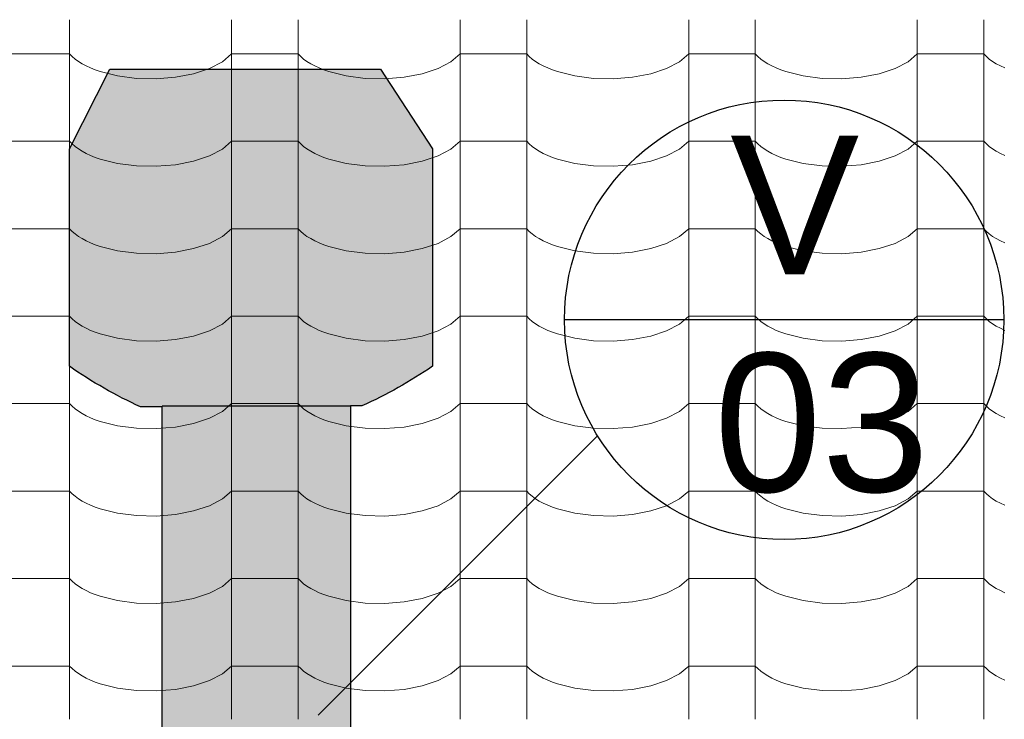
# Model space of a CAD drawing. Header units: millimetres. Extents: x -36478 to 31050, y -14815 to 11827.
# Tile 477 of 656: x -8305 to -7594, y 10113 to 10618. Entities that reach past the tile are written whole.
import ezdxf

# ---------------------------------------------------------------- set-up
doc = ezdxf.new("R2010")
doc.units = ezdxf.units.MM
doc.header["$MEASUREMENT"] = 0
for name, color, linetype in [('Nové_0', 7, 'Continuous'), ('Nové_Kóty - SP', 7, 'Continuous'), ('Nové_Popis', 7, 'Continuous'), ('Nové_Situace - terén', 7, 'Continuous'), ('Nové_Výplně - Povrchové', 7, 'Continuous')]:
    doc.layers.add(name, color=color, linetype=linetype)
doc.styles.add('GENEROVANÝ_STYL_1', font='txt')
doc.styles.add('GENEROVANÝ_STYL_2', font='txt')
doc.dimstyles.new('GENEROVANÝ_STYL__1', dxfattribs={"dimtxt": 125, "dimasz": 190, "dimexe": 0.18, "dimexo": 300, "dimgap": 0, "dimtad": 1, "dimdec": 0, "dimzin": 0, "dimdsep": 46, "dimtxsty": 'GENEROVANÝ_STYL_2', "dimblk": 'ARROWHEAD_6', "dimblk1": 'ARROWHEAD_6', "dimblk2": 'ARROWHEAD_6', "dimcen": 0.09, "dimclrd": 1, "dimclre": 1, "dimclrt": 1, "dimazin": 0, "dimtfac": 1, "dimtdec": 4, "dimtmove": 0, "dimatfit": 3, "dimfxl": 1, "dimtolj": 1, "dimtzin": 0, "dimarcsym": 0})
doc.dimstyles.new('GENEROVANÝ_STYL__2', dxfattribs={"dimtxt": 125, "dimasz": 190, "dimexe": 0.18, "dimexo": 300, "dimgap": 0, "dimtad": 1, "dimdec": 0, "dimzin": 0, "dimdsep": 46, "dimtxsty": 'GENEROVANÝ_STYL_2', "dimblk": 'ARROWHEAD_6', "dimblk1": 'ARROWHEAD_6', "dimblk2": 'ARROWHEAD_6', "dimcen": 0.09, "dimclrd": 1, "dimclre": 1, "dimclrt": 1, "dimazin": 0, "dimtfac": 1, "dimtdec": 4, "dimtmove": 2, "dimatfit": 3, "dimfxl": 1, "dimtolj": 1, "dimtzin": 0, "dimarcsym": 0})

# ---------------------------------------------------------------- blocks, each defined once
blk = doc.blocks.new('*X13')
at = {"layer": 'Nové_Výplně - Povrchové', "color": 21, "linetype": 'Continuous', "lineweight": 20, "true_color": 0xffaaaa}
for p, q in [((-8268.69, 10617.49), (-8268.69, 10554.61)), ((-8151.72, 10617.49), (-8151.72, 10554.61)), ((-8103.69, 10617.49), (-8103.69, 10554.61)), ((-7986.72, 10617.49), (-7986.72, 10554.61)), ((-7938.69, 10617.49), (-7938.69, 10554.61)), ((-7821.72, 10617.49), (-7821.72, 10554.61)), ((-7773.69, 10617.49), (-7773.69, 10554.61)), ((-7656.72, 10617.49), (-7656.72, 10554.61)), ((-7608.69, 10617.49), (-7608.69, 10554.61)), ((-8292.71, 10592.96), (-8316.72, 10592.96)), ((-8268.69, 10592.96), (-8292.71, 10592.96)), ((-8268.69, 10592.96), (-8266.86, 10591.06)), ((-8158.39, 10587.27), (-8151.72, 10592.96)), ((-8127.71, 10592.96), (-8151.72, 10592.96)), ((-8103.69, 10592.96), (-8127.71, 10592.96)), ((-8103.69, 10592.96), (-8101.86, 10591.06)), ((-7993.39, 10587.27), (-7986.72, 10592.96)), ((-7962.71, 10592.96), (-7986.72, 10592.96)), ((-7938.69, 10592.96), (-7962.71, 10592.96)), ((-7938.69, 10592.96), (-7936.86, 10591.06)), ((-7828.39, 10587.27), (-7821.72, 10592.96)), ((-7797.71, 10592.96), (-7821.72, 10592.96)), ((-7773.69, 10592.96), (-7797.71, 10592.96)), ((-7773.69, 10592.96), (-7771.86, 10591.06)), ((-7663.39, 10587.27), (-7656.72, 10592.96)), ((-7632.71, 10592.96), (-7656.72, 10592.96)), ((-7608.69, 10592.96), (-7632.71, 10592.96)), ((-7608.69, 10592.96), (-7606.86, 10591.06)), ((-8266.86, 10591.06), (-8264.74, 10589.23)), ((-8264.74, 10589.23), (-8262.34, 10587.48)), ((-8262.34, 10587.48), (-8259.65, 10585.81)), ((-8259.65, 10585.81), (-8256.71, 10584.23)), ((-8256.71, 10584.23), (-8253.53, 10582.75)), ((-8167.7, 10582.4), (-8158.39, 10587.27)), ((-8101.86, 10591.06), (-8099.74, 10589.23)), ((-8099.74, 10589.23), (-8097.34, 10587.48)), ((-8097.34, 10587.48), (-8094.65, 10585.81)), ((-8094.65, 10585.81), (-8091.71, 10584.23)), ((-8091.71, 10584.23), (-8088.53, 10582.75)), ((-8002.7, 10582.4), (-7993.39, 10587.27)), ((-7936.86, 10591.06), (-7934.74, 10589.23)), ((-7934.74, 10589.23), (-7932.34, 10587.48)), ((-7932.34, 10587.48), (-7929.65, 10585.81)), ((-7929.65, 10585.81), (-7926.71, 10584.23)), ((-7926.71, 10584.23), (-7923.53, 10582.75)), ((-7837.7, 10582.4), (-7828.39, 10587.27)), ((-7771.86, 10591.06), (-7769.74, 10589.23)), ((-7769.74, 10589.23), (-7767.34, 10587.48)), ((-7767.34, 10587.48), (-7764.65, 10585.81)), ((-7764.65, 10585.81), (-7761.71, 10584.23)), ((-7761.71, 10584.23), (-7758.53, 10582.75)), ((-7672.7, 10582.4), (-7663.39, 10587.27)), ((-7606.86, 10591.06), (-7604.74, 10589.23)), ((-7604.74, 10589.23), (-7602.34, 10587.48)), ((-7602.34, 10587.48), (-7599.65, 10585.81)), ((-7599.65, 10585.81), (-7596.71, 10584.23)), ((-7596.71, 10584.23), (-7593.53, 10582.75)), ((-8253.53, 10582.75), (-8250.12, 10581.38)), ((-8250.12, 10581.38), (-8246.5, 10580.12)), ((-8246.5, 10580.12), (-8234.05, 10577.02)), ((-8192.24, 10576.08), (-8179.18, 10578.61)), ((-8179.18, 10578.61), (-8167.7, 10582.4)), ((-8088.53, 10582.75), (-8085.12, 10581.38)), ((-8085.12, 10581.38), (-8081.5, 10580.12)), ((-8081.5, 10580.12), (-8069.05, 10577.02)), ((-8027.24, 10576.08), (-8014.18, 10578.61)), ((-8014.18, 10578.61), (-8002.7, 10582.4)), ((-7923.53, 10582.75), (-7920.12, 10581.38)), ((-7920.12, 10581.38), (-7916.5, 10580.12)), ((-7916.5, 10580.12), (-7904.05, 10577.02)), ((-7862.24, 10576.08), (-7849.18, 10578.61)), ((-7849.18, 10578.61), (-7837.7, 10582.4)), ((-7758.53, 10582.75), (-7755.12, 10581.38)), ((-7755.12, 10581.38), (-7751.5, 10580.12)), ((-7751.5, 10580.12), (-7739.05, 10577.02)), ((-7697.24, 10576.08), (-7684.18, 10578.61)), ((-7684.18, 10578.61), (-7672.7, 10582.4)), ((-8234.05, 10577.02), (-8220.39, 10575.27)), ((-8220.39, 10575.27), (-8206.21, 10574.95)), ((-8206.21, 10574.95), (-8192.24, 10576.08)), ((-8069.05, 10577.02), (-8055.39, 10575.27)), ((-8055.39, 10575.27), (-8041.21, 10574.95)), ((-8041.21, 10574.95), (-8027.24, 10576.08)), ((-7904.05, 10577.02), (-7890.39, 10575.27)), ((-7890.39, 10575.27), (-7876.21, 10574.95)), ((-7876.21, 10574.95), (-7862.24, 10576.08)), ((-7739.05, 10577.02), (-7725.39, 10575.27)), ((-7725.39, 10575.27), (-7711.21, 10574.95)), ((-7711.21, 10574.95), (-7697.24, 10576.08)), ((-8268.69, 10554.38), (-8268.69, 10491.51)), ((-8151.72, 10554.38), (-8151.72, 10491.51)), ((-8103.69, 10554.38), (-8103.69, 10491.51)), ((-7986.72, 10554.38), (-7986.72, 10491.51)), ((-7938.69, 10554.38), (-7938.69, 10491.51)), ((-7821.72, 10554.38), (-7821.72, 10491.51)), ((-7773.69, 10554.38), (-7773.69, 10491.51)), ((-7656.72, 10554.38), (-7656.72, 10491.51)), ((-7608.69, 10554.38), (-7608.69, 10491.51)), ((-8292.71, 10529.85), (-8316.72, 10529.85)), ((-8268.69, 10529.85), (-8292.71, 10529.85)), ((-8268.69, 10529.85), (-8266.86, 10527.96)), ((-8266.86, 10527.96), (-8264.74, 10526.13)), ((-8158.39, 10524.16), (-8151.72, 10529.85)), ((-8127.71, 10529.85), (-8151.72, 10529.85)), ((-8103.69, 10529.85), (-8127.71, 10529.85)), ((-8103.69, 10529.85), (-8101.86, 10527.96)), ((-8101.86, 10527.96), (-8099.74, 10526.13)), ((-7993.39, 10524.16), (-7986.72, 10529.85)), ((-7962.71, 10529.85), (-7986.72, 10529.85)), ((-7938.69, 10529.85), (-7962.71, 10529.85)), ((-7938.69, 10529.85), (-7936.86, 10527.96)), ((-7936.86, 10527.96), (-7934.74, 10526.13)), ((-7828.39, 10524.16), (-7821.72, 10529.85)), ((-7797.71, 10529.85), (-7821.72, 10529.85)), ((-7773.69, 10529.85), (-7797.71, 10529.85)), ((-7773.69, 10529.85), (-7771.86, 10527.96)), ((-7771.86, 10527.96), (-7769.74, 10526.13)), ((-7663.39, 10524.16), (-7656.72, 10529.85)), ((-7632.71, 10529.85), (-7656.72, 10529.85)), ((-7608.69, 10529.85), (-7632.71, 10529.85)), ((-7608.69, 10529.85), (-7606.86, 10527.96)), ((-7606.86, 10527.96), (-7604.74, 10526.13)), ((-8264.74, 10526.13), (-8262.34, 10524.37)), ((-8262.34, 10524.37), (-8259.65, 10522.7)), ((-8259.65, 10522.7), (-8256.71, 10521.12)), ((-8256.71, 10521.12), (-8253.53, 10519.64)), ((-8167.7, 10519.3), (-8158.39, 10524.16)), ((-8099.74, 10526.13), (-8097.34, 10524.37)), ((-8097.34, 10524.37), (-8094.65, 10522.7)), ((-8094.65, 10522.7), (-8091.71, 10521.12)), ((-8091.71, 10521.12), (-8088.53, 10519.64)), ((-8002.7, 10519.3), (-7993.39, 10524.16)), ((-7934.74, 10526.13), (-7932.34, 10524.37)), ((-7932.34, 10524.37), (-7929.65, 10522.7)), ((-7929.65, 10522.7), (-7926.71, 10521.12)), ((-7926.71, 10521.12), (-7923.53, 10519.64)), ((-7837.7, 10519.3), (-7828.39, 10524.16)), ((-7769.74, 10526.13), (-7767.34, 10524.37)), ((-7767.34, 10524.37), (-7764.65, 10522.7)), ((-7764.65, 10522.7), (-7761.71, 10521.12)), ((-7761.71, 10521.12), (-7758.53, 10519.64)), ((-7672.7, 10519.3), (-7663.39, 10524.16)), ((-7604.74, 10526.13), (-7602.34, 10524.37)), ((-7602.34, 10524.37), (-7599.65, 10522.7)), ((-7599.65, 10522.7), (-7596.71, 10521.12)), ((-7596.71, 10521.12), (-7593.53, 10519.64)), ((-8253.53, 10519.64), (-8250.12, 10518.27)), ((-8250.12, 10518.27), (-8246.5, 10517.02)), ((-8246.5, 10517.02), (-8234.05, 10513.92)), ((-8234.05, 10513.92), (-8220.39, 10512.16)), ((-8192.24, 10512.98), (-8179.18, 10515.5)), ((-8179.18, 10515.5), (-8167.7, 10519.3)), ((-8088.53, 10519.64), (-8085.12, 10518.27)), ((-8085.12, 10518.27), (-8081.5, 10517.02)), ((-8081.5, 10517.02), (-8069.05, 10513.92)), ((-8069.05, 10513.92), (-8055.39, 10512.16)), ((-8027.24, 10512.98), (-8014.18, 10515.5)), ((-8014.18, 10515.5), (-8002.7, 10519.3)), ((-7923.53, 10519.64), (-7920.12, 10518.27)), ((-7920.12, 10518.27), (-7916.5, 10517.02)), ((-7916.5, 10517.02), (-7904.05, 10513.92)), ((-7904.05, 10513.92), (-7890.39, 10512.16)), ((-7862.24, 10512.98), (-7849.18, 10515.5)), ((-7849.18, 10515.5), (-7837.7, 10519.3)), ((-7758.53, 10519.64), (-7755.12, 10518.27)), ((-7755.12, 10518.27), (-7751.5, 10517.02)), ((-7751.5, 10517.02), (-7739.05, 10513.92)), ((-7739.05, 10513.92), (-7725.39, 10512.16)), ((-7697.24, 10512.98), (-7684.18, 10515.5)), ((-7684.18, 10515.5), (-7672.7, 10519.3)), ((-8220.39, 10512.16), (-8206.21, 10511.84)), ((-8206.21, 10511.84), (-8192.24, 10512.98)), ((-8055.39, 10512.16), (-8041.21, 10511.84)), ((-8041.21, 10511.84), (-8027.24, 10512.98)), ((-7890.39, 10512.16), (-7876.21, 10511.84)), ((-7876.21, 10511.84), (-7862.24, 10512.98)), ((-7725.39, 10512.16), (-7711.21, 10511.84)), ((-7711.21, 10511.84), (-7697.24, 10512.98)), ((-8268.69, 10491.28), (-8268.69, 10428.4)), ((-8151.72, 10491.28), (-8151.72, 10428.4)), ((-8103.69, 10491.28), (-8103.69, 10428.4)), ((-7986.72, 10491.28), (-7986.72, 10428.4)), ((-7938.69, 10491.28), (-7938.69, 10428.4)), ((-7821.72, 10491.28), (-7821.72, 10428.4)), ((-7773.69, 10491.28), (-7773.69, 10428.4)), ((-7656.72, 10491.28), (-7656.72, 10428.4)), ((-7608.69, 10491.28), (-7608.69, 10428.4)), ((-8292.71, 10466.75), (-8316.72, 10466.75)), ((-8268.69, 10466.75), (-8292.71, 10466.75)), ((-8268.69, 10466.75), (-8266.86, 10464.85)), ((-8266.86, 10464.85), (-8264.74, 10463.02)), ((-8158.39, 10461.06), (-8151.72, 10466.75)), ((-8127.71, 10466.75), (-8151.72, 10466.75)), ((-8103.69, 10466.75), (-8127.71, 10466.75)), ((-8103.69, 10466.75), (-8101.86, 10464.85)), ((-8101.86, 10464.85), (-8099.74, 10463.02)), ((-7993.39, 10461.06), (-7986.72, 10466.75)), ((-7962.71, 10466.75), (-7986.72, 10466.75)), ((-7938.69, 10466.75), (-7962.71, 10466.75)), ((-7938.69, 10466.75), (-7936.86, 10464.85)), ((-7936.86, 10464.85), (-7934.74, 10463.02)), ((-7828.39, 10461.06), (-7821.72, 10466.75)), ((-7797.71, 10466.75), (-7821.72, 10466.75)), ((-7773.69, 10466.75), (-7797.71, 10466.75)), ((-7773.69, 10466.75), (-7771.86, 10464.85)), ((-7771.86, 10464.85), (-7769.74, 10463.02)), ((-7663.39, 10461.06), (-7656.72, 10466.75)), ((-7632.71, 10466.75), (-7656.72, 10466.75)), ((-7608.69, 10466.75), (-7632.71, 10466.75)), ((-7608.69, 10466.75), (-7606.86, 10464.85)), ((-7606.86, 10464.85), (-7604.74, 10463.02)), ((-8264.74, 10463.02), (-8262.34, 10461.27)), ((-8262.34, 10461.27), (-8259.65, 10459.6)), ((-8259.65, 10459.6), (-8256.71, 10458.02)), ((-8256.71, 10458.02), (-8253.53, 10456.54)), ((-8253.53, 10456.54), (-8250.12, 10455.17)), ((-8167.7, 10456.19), (-8158.39, 10461.06)), ((-8099.74, 10463.02), (-8097.34, 10461.27)), ((-8097.34, 10461.27), (-8094.65, 10459.6)), ((-8094.65, 10459.6), (-8091.71, 10458.02)), ((-8091.71, 10458.02), (-8088.53, 10456.54)), ((-8088.53, 10456.54), (-8085.12, 10455.17)), ((-8002.7, 10456.19), (-7993.39, 10461.06)), ((-7934.74, 10463.02), (-7932.34, 10461.27)), ((-7932.34, 10461.27), (-7929.65, 10459.6)), ((-7929.65, 10459.6), (-7926.71, 10458.02)), ((-7926.71, 10458.02), (-7923.53, 10456.54)), ((-7923.53, 10456.54), (-7920.12, 10455.17)), ((-7837.7, 10456.19), (-7828.39, 10461.06)), ((-7769.74, 10463.02), (-7767.34, 10461.27)), ((-7767.34, 10461.27), (-7764.65, 10459.6)), ((-7764.65, 10459.6), (-7761.71, 10458.02)), ((-7761.71, 10458.02), (-7758.53, 10456.54)), ((-7758.53, 10456.54), (-7755.12, 10455.17)), ((-7672.7, 10456.19), (-7663.39, 10461.06)), ((-7604.74, 10463.02), (-7602.34, 10461.27)), ((-7602.34, 10461.27), (-7599.65, 10459.6)), ((-7599.65, 10459.6), (-7596.71, 10458.02)), ((-7596.71, 10458.02), (-7593.53, 10456.54)), ((-8250.12, 10455.17), (-8246.5, 10453.92)), ((-8246.5, 10453.92), (-8234.05, 10450.81)), ((-8234.05, 10450.81), (-8220.39, 10449.06)), ((-8206.21, 10448.74), (-8192.24, 10449.87)), ((-8192.24, 10449.87), (-8179.18, 10452.4)), ((-8179.18, 10452.4), (-8167.7, 10456.19)), ((-8085.12, 10455.17), (-8081.5, 10453.92)), ((-8081.5, 10453.92), (-8069.05, 10450.81)), ((-8069.05, 10450.81), (-8055.39, 10449.06)), ((-8041.21, 10448.74), (-8027.24, 10449.87)), ((-8027.24, 10449.87), (-8014.18, 10452.4)), ((-8014.18, 10452.4), (-8002.7, 10456.19)), ((-7920.12, 10455.17), (-7916.5, 10453.92)), ((-7916.5, 10453.92), (-7904.05, 10450.81)), ((-7904.05, 10450.81), (-7890.39, 10449.06)), ((-7876.21, 10448.74), (-7862.24, 10449.87)), ((-7862.24, 10449.87), (-7849.18, 10452.4)), ((-7849.18, 10452.4), (-7837.7, 10456.19)), ((-7755.12, 10455.17), (-7751.5, 10453.92)), ((-7751.5, 10453.92), (-7739.05, 10450.81)), ((-7739.05, 10450.81), (-7725.39, 10449.06)), ((-7711.21, 10448.74), (-7697.24, 10449.87)), ((-7697.24, 10449.87), (-7684.18, 10452.4)), ((-7684.18, 10452.4), (-7672.7, 10456.19)), ((-8220.39, 10449.06), (-8206.21, 10448.74)), ((-8055.39, 10449.06), (-8041.21, 10448.74)), ((-7890.39, 10449.06), (-7876.21, 10448.74)), ((-7725.39, 10449.06), (-7711.21, 10448.74)), ((-8268.69, 10428.17), (-8268.69, 10365.3)), ((-8151.72, 10428.17), (-8151.72, 10365.3)), ((-8103.69, 10428.17), (-8103.69, 10365.3)), ((-7986.72, 10428.17), (-7986.72, 10365.3)), ((-7938.69, 10428.17), (-7938.69, 10365.3)), ((-7821.72, 10428.17), (-7821.72, 10365.3)), ((-7773.69, 10428.17), (-7773.69, 10365.3)), ((-7656.72, 10428.17), (-7656.72, 10365.3)), ((-7608.69, 10428.17), (-7608.69, 10365.3)), ((-8292.71, 10403.64), (-8316.72, 10403.64)), ((-8268.69, 10403.64), (-8292.71, 10403.64)), ((-8268.69, 10403.64), (-8266.86, 10401.75)), ((-8266.86, 10401.75), (-8264.74, 10399.92)), ((-8264.74, 10399.92), (-8262.34, 10398.16)), ((-8158.39, 10397.95), (-8151.72, 10403.64)), ((-8127.71, 10403.64), (-8151.72, 10403.64)), ((-8103.69, 10403.64), (-8127.71, 10403.64)), ((-8103.69, 10403.64), (-8101.86, 10401.75)), ((-8101.86, 10401.75), (-8099.74, 10399.92)), ((-8099.74, 10399.92), (-8097.34, 10398.16)), ((-7993.39, 10397.95), (-7986.72, 10403.64)), ((-7962.71, 10403.64), (-7986.72, 10403.64)), ((-7938.69, 10403.64), (-7962.71, 10403.64)), ((-7938.69, 10403.64), (-7936.86, 10401.75)), ((-7936.86, 10401.75), (-7934.74, 10399.92)), ((-7934.74, 10399.92), (-7932.34, 10398.16)), ((-7828.39, 10397.95), (-7821.72, 10403.64)), ((-7797.71, 10403.64), (-7821.72, 10403.64)), ((-7773.69, 10403.64), (-7797.71, 10403.64)), ((-7773.69, 10403.64), (-7771.86, 10401.75)), ((-7771.86, 10401.75), (-7769.74, 10399.92)), ((-7769.74, 10399.92), (-7767.34, 10398.16)), ((-7663.39, 10397.95), (-7656.72, 10403.64)), ((-7632.71, 10403.64), (-7656.72, 10403.64)), ((-7608.69, 10403.64), (-7632.71, 10403.64)), ((-7608.69, 10403.64), (-7606.86, 10401.75)), ((-7606.86, 10401.75), (-7604.74, 10399.92)), ((-7604.74, 10399.92), (-7602.34, 10398.16)), ((-8262.34, 10398.16), (-8259.65, 10396.49)), ((-8259.65, 10396.49), (-8256.71, 10394.91)), ((-8256.71, 10394.91), (-8253.53, 10393.43)), ((-8253.53, 10393.43), (-8250.12, 10392.06)), ((-8179.18, 10389.29), (-8167.7, 10393.09)), ((-8167.7, 10393.09), (-8158.39, 10397.95)), ((-8097.34, 10398.16), (-8094.65, 10396.49)), ((-8094.65, 10396.49), (-8091.71, 10394.91)), ((-8091.71, 10394.91), (-8088.53, 10393.43)), ((-8088.53, 10393.43), (-8085.12, 10392.06)), ((-8014.18, 10389.29), (-8002.7, 10393.09)), ((-8002.7, 10393.09), (-7993.39, 10397.95)), ((-7932.34, 10398.16), (-7929.65, 10396.49)), ((-7929.65, 10396.49), (-7926.71, 10394.91)), ((-7926.71, 10394.91), (-7923.53, 10393.43)), ((-7923.53, 10393.43), (-7920.12, 10392.06)), ((-7849.18, 10389.29), (-7837.7, 10393.09)), ((-7837.7, 10393.09), (-7828.39, 10397.95)), ((-7767.34, 10398.16), (-7764.65, 10396.49)), ((-7764.65, 10396.49), (-7761.71, 10394.91)), ((-7761.71, 10394.91), (-7758.53, 10393.43)), ((-7758.53, 10393.43), (-7755.12, 10392.06)), ((-7684.18, 10389.29), (-7672.7, 10393.09)), ((-7672.7, 10393.09), (-7663.39, 10397.95)), ((-7602.34, 10398.16), (-7599.65, 10396.49)), ((-7599.65, 10396.49), (-7596.71, 10394.91)), ((-7596.71, 10394.91), (-7593.53, 10393.43)), ((-8250.12, 10392.06), (-8246.5, 10390.81)), ((-8246.5, 10390.81), (-8234.05, 10387.71)), ((-8234.05, 10387.71), (-8220.39, 10385.95)), ((-8220.39, 10385.95), (-8206.21, 10385.63)), ((-8206.21, 10385.63), (-8192.24, 10386.77)), ((-8192.24, 10386.77), (-8179.18, 10389.29)), ((-8085.12, 10392.06), (-8081.5, 10390.81)), ((-8081.5, 10390.81), (-8069.05, 10387.71)), ((-8069.05, 10387.71), (-8055.39, 10385.95)), ((-8055.39, 10385.95), (-8041.21, 10385.63)), ((-8041.21, 10385.63), (-8027.24, 10386.77)), ((-8027.24, 10386.77), (-8014.18, 10389.29)), ((-7920.12, 10392.06), (-7916.5, 10390.81)), ((-7916.5, 10390.81), (-7904.05, 10387.71)), ((-7904.05, 10387.71), (-7890.39, 10385.95)), ((-7890.39, 10385.95), (-7876.21, 10385.63)), ((-7876.21, 10385.63), (-7862.24, 10386.77)), ((-7862.24, 10386.77), (-7849.18, 10389.29)), ((-7755.12, 10392.06), (-7751.5, 10390.81)), ((-7751.5, 10390.81), (-7739.05, 10387.71)), ((-7739.05, 10387.71), (-7725.39, 10385.95)), ((-7725.39, 10385.95), (-7711.21, 10385.63)), ((-7711.21, 10385.63), (-7697.24, 10386.77)), ((-7697.24, 10386.77), (-7684.18, 10389.29)), ((-8268.69, 10365.07), (-8268.69, 10302.19)), ((-8151.72, 10365.07), (-8151.72, 10302.19)), ((-8103.69, 10365.07), (-8103.69, 10302.19)), ((-7986.72, 10365.07), (-7986.72, 10302.19)), ((-7938.69, 10365.07), (-7938.69, 10302.19)), ((-7821.72, 10365.07), (-7821.72, 10302.19)), ((-7773.69, 10365.07), (-7773.69, 10302.19)), ((-7656.72, 10365.07), (-7656.72, 10302.19)), ((-7608.69, 10365.07), (-7608.69, 10302.19)), ((-8292.71, 10340.54), (-8316.72, 10340.54)), ((-8268.69, 10340.54), (-8292.71, 10340.54)), ((-8268.69, 10340.54), (-8266.86, 10338.64)), ((-8266.86, 10338.64), (-8264.74, 10336.81)), ((-8264.74, 10336.81), (-8262.34, 10335.06)), ((-8158.39, 10334.85), (-8151.72, 10340.54)), ((-8127.71, 10340.54), (-8151.72, 10340.54)), ((-8103.69, 10340.54), (-8127.71, 10340.54)), ((-8103.69, 10340.54), (-8101.86, 10338.64)), ((-8101.86, 10338.64), (-8099.74, 10336.81)), ((-8099.74, 10336.81), (-8097.34, 10335.06)), ((-7993.39, 10334.85), (-7986.72, 10340.54)), ((-7962.71, 10340.54), (-7986.72, 10340.54)), ((-7938.69, 10340.54), (-7962.71, 10340.54)), ((-7938.69, 10340.54), (-7936.86, 10338.64)), ((-7936.86, 10338.64), (-7934.74, 10336.81)), ((-7934.74, 10336.81), (-7932.34, 10335.06)), ((-7828.39, 10334.85), (-7821.72, 10340.54)), ((-7797.71, 10340.54), (-7821.72, 10340.54)), ((-7773.69, 10340.54), (-7797.71, 10340.54)), ((-7773.69, 10340.54), (-7771.86, 10338.64)), ((-7771.86, 10338.64), (-7769.74, 10336.81)), ((-7769.74, 10336.81), (-7767.34, 10335.06)), ((-7663.39, 10334.85), (-7656.72, 10340.54)), ((-7632.71, 10340.54), (-7656.72, 10340.54)), ((-7608.69, 10340.54), (-7632.71, 10340.54)), ((-7608.69, 10340.54), (-7606.86, 10338.64)), ((-7606.86, 10338.64), (-7604.74, 10336.81)), ((-7604.74, 10336.81), (-7602.34, 10335.06)), ((-8262.34, 10335.06), (-8259.65, 10333.39)), ((-8259.65, 10333.39), (-8256.71, 10331.81)), ((-8256.71, 10331.81), (-8253.53, 10330.33)), ((-8253.53, 10330.33), (-8250.12, 10328.96)), ((-8250.12, 10328.96), (-8246.5, 10327.71)), ((-8179.18, 10326.19), (-8167.7, 10329.98)), ((-8167.7, 10329.98), (-8158.39, 10334.85)), ((-8097.34, 10335.06), (-8094.65, 10333.39)), ((-8094.65, 10333.39), (-8091.71, 10331.81)), ((-8091.71, 10331.81), (-8088.53, 10330.33)), ((-8088.53, 10330.33), (-8085.12, 10328.96)), ((-8085.12, 10328.96), (-8081.5, 10327.71)), ((-8014.18, 10326.19), (-8002.7, 10329.98)), ((-8002.7, 10329.98), (-7993.39, 10334.85)), ((-7932.34, 10335.06), (-7929.65, 10333.39)), ((-7929.65, 10333.39), (-7926.71, 10331.81)), ((-7926.71, 10331.81), (-7923.53, 10330.33)), ((-7923.53, 10330.33), (-7920.12, 10328.96)), ((-7920.12, 10328.96), (-7916.5, 10327.71)), ((-7849.18, 10326.19), (-7837.7, 10329.98)), ((-7837.7, 10329.98), (-7828.39, 10334.85)), ((-7767.34, 10335.06), (-7764.65, 10333.39)), ((-7764.65, 10333.39), (-7761.71, 10331.81)), ((-7761.71, 10331.81), (-7758.53, 10330.33)), ((-7758.53, 10330.33), (-7755.12, 10328.96)), ((-7755.12, 10328.96), (-7751.5, 10327.71)), ((-7684.18, 10326.19), (-7672.7, 10329.98)), ((-7672.7, 10329.98), (-7663.39, 10334.85)), ((-7602.34, 10335.06), (-7599.65, 10333.39)), ((-7599.65, 10333.39), (-7596.71, 10331.81)), ((-7596.71, 10331.81), (-7593.53, 10330.33)), ((-8246.5, 10327.71), (-8234.05, 10324.6)), ((-8234.05, 10324.6), (-8220.39, 10322.85)), ((-8220.39, 10322.85), (-8206.21, 10322.53)), ((-8206.21, 10322.53), (-8192.24, 10323.66)), ((-8192.24, 10323.66), (-8179.18, 10326.19)), ((-8081.5, 10327.71), (-8069.05, 10324.6)), ((-8069.05, 10324.6), (-8055.39, 10322.85)), ((-8055.39, 10322.85), (-8041.21, 10322.53)), ((-8041.21, 10322.53), (-8027.24, 10323.66)), ((-8027.24, 10323.66), (-8014.18, 10326.19)), ((-7916.5, 10327.71), (-7904.05, 10324.6)), ((-7904.05, 10324.6), (-7890.39, 10322.85)), ((-7890.39, 10322.85), (-7876.21, 10322.53)), ((-7876.21, 10322.53), (-7862.24, 10323.66)), ((-7862.24, 10323.66), (-7849.18, 10326.19)), ((-7751.5, 10327.71), (-7739.05, 10324.6)), ((-7739.05, 10324.6), (-7725.39, 10322.85)), ((-7725.39, 10322.85), (-7711.21, 10322.53)), ((-7711.21, 10322.53), (-7697.24, 10323.66)), ((-7697.24, 10323.66), (-7684.18, 10326.19)), ((-8268.69, 10301.96), (-8268.69, 10239.09)), ((-8151.72, 10301.96), (-8151.72, 10239.09)), ((-8103.69, 10301.96), (-8103.69, 10239.09)), ((-7986.72, 10301.96), (-7986.72, 10239.09)), ((-7938.69, 10301.96), (-7938.69, 10239.09)), ((-7821.72, 10301.96), (-7821.72, 10239.09)), ((-7773.69, 10301.96), (-7773.69, 10239.09)), ((-7656.72, 10301.96), (-7656.72, 10239.09)), ((-7608.69, 10301.96), (-7608.69, 10239.09)), ((-8292.71, 10277.43), (-8316.72, 10277.43)), ((-8268.69, 10277.43), (-8292.71, 10277.43)), ((-8268.69, 10277.43), (-8266.86, 10275.54)), ((-8266.86, 10275.54), (-8264.74, 10273.71)), ((-8264.74, 10273.71), (-8262.34, 10271.95)), ((-8262.34, 10271.95), (-8259.65, 10270.28)), ((-8167.7, 10266.88), (-8158.39, 10271.74)), ((-8158.39, 10271.74), (-8151.72, 10277.43)), ((-8127.71, 10277.43), (-8151.72, 10277.43)), ((-8103.69, 10277.43), (-8127.71, 10277.43)), ((-8103.69, 10277.43), (-8101.86, 10275.54)), ((-8101.86, 10275.54), (-8099.74, 10273.71)), ((-8099.74, 10273.71), (-8097.34, 10271.95)), ((-8097.34, 10271.95), (-8094.65, 10270.28)), ((-8002.7, 10266.88), (-7993.39, 10271.74)), ((-7993.39, 10271.74), (-7986.72, 10277.43)), ((-7962.71, 10277.43), (-7986.72, 10277.43)), ((-7938.69, 10277.43), (-7962.71, 10277.43)), ((-7938.69, 10277.43), (-7936.86, 10275.54)), ((-7936.86, 10275.54), (-7934.74, 10273.71)), ((-7934.74, 10273.71), (-7932.34, 10271.95)), ((-7932.34, 10271.95), (-7929.65, 10270.28)), ((-7837.7, 10266.88), (-7828.39, 10271.74)), ((-7828.39, 10271.74), (-7821.72, 10277.43)), ((-7797.71, 10277.43), (-7821.72, 10277.43)), ((-7773.69, 10277.43), (-7797.71, 10277.43)), ((-7773.69, 10277.43), (-7771.86, 10275.54)), ((-7771.86, 10275.54), (-7769.74, 10273.71)), ((-7769.74, 10273.71), (-7767.34, 10271.95)), ((-7767.34, 10271.95), (-7764.65, 10270.28)), ((-7672.7, 10266.88), (-7663.39, 10271.74)), ((-7663.39, 10271.74), (-7656.72, 10277.43)), ((-7632.71, 10277.43), (-7656.72, 10277.43)), ((-7608.69, 10277.43), (-7632.71, 10277.43)), ((-7608.69, 10277.43), (-7606.86, 10275.54)), ((-7606.86, 10275.54), (-7604.74, 10273.71)), ((-7604.74, 10273.71), (-7602.34, 10271.95)), ((-7602.34, 10271.95), (-7599.65, 10270.28)), ((-8259.65, 10270.28), (-8256.71, 10268.7)), ((-8256.71, 10268.7), (-8253.53, 10267.22)), ((-8253.53, 10267.22), (-8250.12, 10265.86)), ((-8250.12, 10265.86), (-8246.5, 10264.6)), ((-8246.5, 10264.6), (-8234.05, 10261.5)), ((-8179.18, 10263.08), (-8167.7, 10266.88)), ((-8094.65, 10270.28), (-8091.71, 10268.7)), ((-8091.71, 10268.7), (-8088.53, 10267.22)), ((-8088.53, 10267.22), (-8085.12, 10265.86)), ((-8085.12, 10265.86), (-8081.5, 10264.6)), ((-8081.5, 10264.6), (-8069.05, 10261.5)), ((-8014.18, 10263.08), (-8002.7, 10266.88)), ((-7929.65, 10270.28), (-7926.71, 10268.7)), ((-7926.71, 10268.7), (-7923.53, 10267.22)), ((-7923.53, 10267.22), (-7920.12, 10265.86)), ((-7920.12, 10265.86), (-7916.5, 10264.6)), ((-7916.5, 10264.6), (-7904.05, 10261.5)), ((-7849.18, 10263.08), (-7837.7, 10266.88)), ((-7764.65, 10270.28), (-7761.71, 10268.7)), ((-7761.71, 10268.7), (-7758.53, 10267.22)), ((-7758.53, 10267.22), (-7755.12, 10265.86)), ((-7755.12, 10265.86), (-7751.5, 10264.6)), ((-7751.5, 10264.6), (-7739.05, 10261.5)), ((-7684.18, 10263.08), (-7672.7, 10266.88)), ((-7599.65, 10270.28), (-7596.71, 10268.7)), ((-7596.71, 10268.7), (-7593.53, 10267.22)), ((-8234.05, 10261.5), (-8220.39, 10259.74)), ((-8220.39, 10259.74), (-8206.21, 10259.42)), ((-8206.21, 10259.42), (-8192.24, 10260.56)), ((-8192.24, 10260.56), (-8179.18, 10263.08)), ((-8069.05, 10261.5), (-8055.39, 10259.74)), ((-8055.39, 10259.74), (-8041.21, 10259.42)), ((-8041.21, 10259.42), (-8027.24, 10260.56)), ((-8027.24, 10260.56), (-8014.18, 10263.08)), ((-7904.05, 10261.5), (-7890.39, 10259.74)), ((-7890.39, 10259.74), (-7876.21, 10259.42)), ((-7876.21, 10259.42), (-7862.24, 10260.56)), ((-7862.24, 10260.56), (-7849.18, 10263.08)), ((-7739.05, 10261.5), (-7725.39, 10259.74)), ((-7725.39, 10259.74), (-7711.21, 10259.42)), ((-7711.21, 10259.42), (-7697.24, 10260.56)), ((-7697.24, 10260.56), (-7684.18, 10263.08)), ((-8268.69, 10238.86), (-8268.69, 10175.98)), ((-8151.72, 10238.86), (-8151.72, 10175.98)), ((-8103.69, 10238.86), (-8103.69, 10175.98)), ((-7986.72, 10238.86), (-7986.72, 10175.98)), ((-7938.69, 10238.86), (-7938.69, 10175.98)), ((-7821.72, 10238.86), (-7821.72, 10175.98)), ((-7773.69, 10238.86), (-7773.69, 10175.98)), ((-7656.72, 10238.86), (-7656.72, 10175.98)), ((-7608.69, 10238.86), (-7608.69, 10175.98)), ((-8292.71, 10214.33), (-8316.72, 10214.33)), ((-8268.69, 10214.33), (-8292.71, 10214.33)), ((-8268.69, 10214.33), (-8266.86, 10212.43)), ((-8266.86, 10212.43), (-8264.74, 10210.6)), ((-8264.74, 10210.6), (-8262.34, 10208.85)), ((-8262.34, 10208.85), (-8259.65, 10207.18)), ((-8167.7, 10203.77), (-8158.39, 10208.64)), ((-8158.39, 10208.64), (-8151.72, 10214.33)), ((-8127.71, 10214.33), (-8151.72, 10214.33)), ((-8103.69, 10214.33), (-8127.71, 10214.33)), ((-8103.69, 10214.33), (-8101.86, 10212.43)), ((-8101.86, 10212.43), (-8099.74, 10210.6)), ((-8099.74, 10210.6), (-8097.34, 10208.85)), ((-8097.34, 10208.85), (-8094.65, 10207.18)), ((-8002.7, 10203.77), (-7993.39, 10208.64)), ((-7993.39, 10208.64), (-7986.72, 10214.33)), ((-7962.71, 10214.33), (-7986.72, 10214.33)), ((-7938.69, 10214.33), (-7962.71, 10214.33)), ((-7938.69, 10214.33), (-7936.86, 10212.43)), ((-7936.86, 10212.43), (-7934.74, 10210.6)), ((-7934.74, 10210.6), (-7932.34, 10208.85)), ((-7932.34, 10208.85), (-7929.65, 10207.18)), ((-7837.7, 10203.77), (-7828.39, 10208.64)), ((-7828.39, 10208.64), (-7821.72, 10214.33)), ((-7797.71, 10214.33), (-7821.72, 10214.33)), ((-7773.69, 10214.33), (-7797.71, 10214.33)), ((-7773.69, 10214.33), (-7771.86, 10212.43)), ((-7771.86, 10212.43), (-7769.74, 10210.6)), ((-7769.74, 10210.6), (-7767.34, 10208.85)), ((-7767.34, 10208.85), (-7764.65, 10207.18)), ((-7672.7, 10203.77), (-7663.39, 10208.64)), ((-7663.39, 10208.64), (-7656.72, 10214.33)), ((-7632.71, 10214.33), (-7656.72, 10214.33)), ((-7608.69, 10214.33), (-7632.71, 10214.33)), ((-7608.69, 10214.33), (-7606.86, 10212.43)), ((-7606.86, 10212.43), (-7604.74, 10210.6)), ((-7604.74, 10210.6), (-7602.34, 10208.85)), ((-7602.34, 10208.85), (-7599.65, 10207.18)), ((-8259.65, 10207.18), (-8256.71, 10205.6)), ((-8256.71, 10205.6), (-8253.53, 10204.12)), ((-8253.53, 10204.12), (-8250.12, 10202.75)), ((-8250.12, 10202.75), (-8246.5, 10201.5)), ((-8246.5, 10201.5), (-8234.05, 10198.39)), ((-8179.18, 10199.98), (-8167.7, 10203.77)), ((-8094.65, 10207.18), (-8091.71, 10205.6)), ((-8091.71, 10205.6), (-8088.53, 10204.12)), ((-8088.53, 10204.12), (-8085.12, 10202.75)), ((-8085.12, 10202.75), (-8081.5, 10201.5)), ((-8081.5, 10201.5), (-8069.05, 10198.39)), ((-8014.18, 10199.98), (-8002.7, 10203.77)), ((-7929.65, 10207.18), (-7926.71, 10205.6)), ((-7926.71, 10205.6), (-7923.53, 10204.12)), ((-7923.53, 10204.12), (-7920.12, 10202.75)), ((-7920.12, 10202.75), (-7916.5, 10201.5)), ((-7916.5, 10201.5), (-7904.05, 10198.39)), ((-7849.18, 10199.98), (-7837.7, 10203.77)), ((-7764.65, 10207.18), (-7761.71, 10205.6)), ((-7761.71, 10205.6), (-7758.53, 10204.12)), ((-7758.53, 10204.12), (-7755.12, 10202.75)), ((-7755.12, 10202.75), (-7751.5, 10201.5)), ((-7751.5, 10201.5), (-7739.05, 10198.39)), ((-7684.18, 10199.98), (-7672.7, 10203.77)), ((-7599.65, 10207.18), (-7596.71, 10205.6)), ((-7596.71, 10205.6), (-7593.53, 10204.12)), ((-8234.05, 10198.39), (-8220.39, 10196.64)), ((-8220.39, 10196.64), (-8206.21, 10196.32)), ((-8206.21, 10196.32), (-8192.24, 10197.45)), ((-8192.24, 10197.45), (-8179.18, 10199.98)), ((-8069.05, 10198.39), (-8055.39, 10196.64)), ((-8055.39, 10196.64), (-8041.21, 10196.32)), ((-8041.21, 10196.32), (-8027.24, 10197.45)), ((-8027.24, 10197.45), (-8014.18, 10199.98)), ((-7904.05, 10198.39), (-7890.39, 10196.64)), ((-7890.39, 10196.64), (-7876.21, 10196.32)), ((-7876.21, 10196.32), (-7862.24, 10197.45)), ((-7862.24, 10197.45), (-7849.18, 10199.98)), ((-7739.05, 10198.39), (-7725.39, 10196.64)), ((-7725.39, 10196.64), (-7711.21, 10196.32)), ((-7711.21, 10196.32), (-7697.24, 10197.45)), ((-7697.24, 10197.45), (-7684.18, 10199.98)), ((-8268.69, 10175.75), (-8268.69, 10112.88)), ((-8151.72, 10175.75), (-8151.72, 10112.88)), ((-8103.69, 10175.75), (-8103.69, 10112.88)), ((-7986.72, 10175.75), (-7986.72, 10112.88)), ((-7938.69, 10175.75), (-7938.69, 10112.88)), ((-7821.72, 10175.75), (-7821.72, 10112.88)), ((-7773.69, 10175.75), (-7773.69, 10112.88)), ((-7656.72, 10175.75), (-7656.72, 10112.88)), ((-7608.69, 10175.75), (-7608.69, 10112.88)), ((-8292.71, 10151.22), (-8316.72, 10151.22)), ((-8268.69, 10151.22), (-8292.71, 10151.22)), ((-8268.69, 10151.22), (-8266.86, 10149.33)), ((-8158.39, 10145.53), (-8151.72, 10151.22)), ((-8127.71, 10151.22), (-8151.72, 10151.22)), ((-8103.69, 10151.22), (-8127.71, 10151.22)), ((-8103.69, 10151.22), (-8101.86, 10149.33)), ((-7993.39, 10145.53), (-7986.72, 10151.22)), ((-7962.71, 10151.22), (-7986.72, 10151.22)), ((-7938.69, 10151.22), (-7962.71, 10151.22)), ((-7938.69, 10151.22), (-7936.86, 10149.33)), ((-7828.39, 10145.53), (-7821.72, 10151.22)), ((-7797.71, 10151.22), (-7821.72, 10151.22)), ((-7773.69, 10151.22), (-7797.71, 10151.22)), ((-7773.69, 10151.22), (-7771.86, 10149.33)), ((-7663.39, 10145.53), (-7656.72, 10151.22)), ((-7632.71, 10151.22), (-7656.72, 10151.22)), ((-7608.69, 10151.22), (-7632.71, 10151.22)), ((-7608.69, 10151.22), (-7606.86, 10149.33)), ((-8266.86, 10149.33), (-8264.74, 10147.5)), ((-8264.74, 10147.5), (-8262.34, 10145.74)), ((-8262.34, 10145.74), (-8259.65, 10144.07)), ((-8259.65, 10144.07), (-8256.71, 10142.49)), ((-8167.7, 10140.67), (-8158.39, 10145.53)), ((-8101.86, 10149.33), (-8099.74, 10147.5)), ((-8099.74, 10147.5), (-8097.34, 10145.74)), ((-8097.34, 10145.74), (-8094.65, 10144.07)), ((-8094.65, 10144.07), (-8091.71, 10142.49)), ((-8002.7, 10140.67), (-7993.39, 10145.53)), ((-7936.86, 10149.33), (-7934.74, 10147.5)), ((-7934.74, 10147.5), (-7932.34, 10145.74)), ((-7932.34, 10145.74), (-7929.65, 10144.07)), ((-7929.65, 10144.07), (-7926.71, 10142.49)), ((-7837.7, 10140.67), (-7828.39, 10145.53)), ((-7771.86, 10149.33), (-7769.74, 10147.5)), ((-7769.74, 10147.5), (-7767.34, 10145.74)), ((-7767.34, 10145.74), (-7764.65, 10144.07)), ((-7764.65, 10144.07), (-7761.71, 10142.49)), ((-7672.7, 10140.67), (-7663.39, 10145.53)), ((-7606.86, 10149.33), (-7604.74, 10147.5)), ((-7604.74, 10147.5), (-7602.34, 10145.74)), ((-7602.34, 10145.74), (-7599.65, 10144.07)), ((-7599.65, 10144.07), (-7596.71, 10142.49)), ((-8256.71, 10142.49), (-8253.53, 10141.02)), ((-8253.53, 10141.02), (-8250.12, 10139.65)), ((-8250.12, 10139.65), (-8246.5, 10138.39)), ((-8246.5, 10138.39), (-8234.05, 10135.29)), ((-8192.24, 10134.35), (-8179.18, 10136.88)), ((-8179.18, 10136.88), (-8167.7, 10140.67)), ((-8091.71, 10142.49), (-8088.53, 10141.02)), ((-8088.53, 10141.02), (-8085.12, 10139.65)), ((-8085.12, 10139.65), (-8081.5, 10138.39)), ((-8081.5, 10138.39), (-8069.05, 10135.29)), ((-8027.24, 10134.35), (-8014.18, 10136.88)), ((-8014.18, 10136.88), (-8002.7, 10140.67)), ((-7926.71, 10142.49), (-7923.53, 10141.02)), ((-7923.53, 10141.02), (-7920.12, 10139.65)), ((-7920.12, 10139.65), (-7916.5, 10138.39)), ((-7916.5, 10138.39), (-7904.05, 10135.29)), ((-7862.24, 10134.35), (-7849.18, 10136.88)), ((-7849.18, 10136.88), (-7837.7, 10140.67)), ((-7761.71, 10142.49), (-7758.53, 10141.02)), ((-7758.53, 10141.02), (-7755.12, 10139.65)), ((-7755.12, 10139.65), (-7751.5, 10138.39)), ((-7751.5, 10138.39), (-7739.05, 10135.29)), ((-7697.24, 10134.35), (-7684.18, 10136.88)), ((-7684.18, 10136.88), (-7672.7, 10140.67)), ((-7596.71, 10142.49), (-7593.53, 10141.02)), ((-8234.05, 10135.29), (-8220.39, 10133.53)), ((-8220.39, 10133.53), (-8206.21, 10133.21)), ((-8206.21, 10133.21), (-8192.24, 10134.35)), ((-8069.05, 10135.29), (-8055.39, 10133.53)), ((-8055.39, 10133.53), (-8041.21, 10133.21)), ((-8041.21, 10133.21), (-8027.24, 10134.35)), ((-7904.05, 10135.29), (-7890.39, 10133.53)), ((-7890.39, 10133.53), (-7876.21, 10133.21)), ((-7876.21, 10133.21), (-7862.24, 10134.35)), ((-7739.05, 10135.29), (-7725.39, 10133.53)), ((-7725.39, 10133.53), (-7711.21, 10133.21)), ((-7711.21, 10133.21), (-7697.24, 10134.35))]:
    blk.add_line(p, q, dxfattribs=at)
blk = doc.blocks.new('výplň_6_1', base_point=(0, 0))
at = {"layer": 'Nové_Výplně - Povrchové', "color": 21, "linetype": 'Continuous', "lineweight": 20, "true_color": 0xffaaaa}
blk.add_blockref('*X13', (0, 0), dxfattribs=at)
blk = doc.blocks.new('*D6316')
at = {"layer": 'Nové_Kóty - SP', "color": 1, "linetype": 'Continuous', "lineweight": 25}
for p, q in [((-6330.41, 9887.65), (-4580.7, 11090.34)), ((-6160.47, 9640.43), (-6436.62, 10042.17)), ((-6304.64, 10026.71), (-6356.17, 9748.6)), ((-9579.03, 7654.66), (-6330.41, 9887.65)), ((-9553.27, 7793.71), (-9604.79, 7515.6))]:
    blk.add_line(p, q, dxfattribs=at)
at = {"layer": 'Nové_Kóty - SP', "color": 1, "lineweight": 25, "insert": (-8145, 8670.7), "char_height": 125, "attachment_point": 7, "rotation": 34.50335, "style": 'GENEROVANÝ_STYL_2'}
blk.add_mtext('\\A1;{\\pql;\\fArial|b0|i0|c0|p38;3\xa0942}', dxfattribs=at)
blk = doc.blocks.new('ARROWHEAD_6')
at = {"color": 0, "linetype": 'Continuous', "lineweight": 0}
for p, q in [((-0.5, -0.5), (0.5, 0.5)), ((0, 0), (-1, 0))]:
    blk.add_line(p, q, dxfattribs=at)
blk = doc.blocks.new('*D6326')
at = {"layer": 'Nové_Kóty - SP', "color": 1, "linetype": 'Continuous', "lineweight": 25}
for p, q in [((-4581.24, 11091.13), (-4857.39, 11492.87)), ((-4776.94, 11199.3), (-4725.42, 11477.41)), ((-4751.18, 11338.35), (-4627.57, 11423.32)), ((-10278.77, 7538.87), (-4751.18, 11338.35)), ((-10108.84, 7291.64), (-10384.98, 7693.38)), ((-10253.01, 7677.92), (-10304.54, 7399.81)), ((-10402.39, 7453.9), (-10278.77, 7538.87))]:
    blk.add_line(p, q, dxfattribs=at)
at = {"layer": 'Nové_Kóty - SP', "color": 1, "lineweight": 25, "insert": (-8042.9, 9106.07), "char_height": 125, "attachment_point": 7, "rotation": 34.50335, "style": 'GENEROVANÝ_STYL_2'}
blk.add_mtext('\\A1;{\\pql;\\fArial|b0|i0|c0|p38;6\xa0707- KROKEV}', dxfattribs=at)
blk = doc.blocks.new('*D6327')
at = {"layer": 'Nové_Kóty - SP', "color": 1, "linetype": 'Continuous', "lineweight": 25}
for p, q in [((-10443.65, 7778.73), (-4851.3, 11622.72)), ((-10273.71, 7531.5), (-10549.86, 7933.25)), ((-10294.79, 7517.01), (-10570.94, 7918.75)), ((-10417.88, 7917.78), (-10469.41, 7639.67)), ((-10490.49, 7625.18), (-10438.97, 7903.29)), ((-10464.73, 7764.24), (-10443.65, 7778.73)), ((-10588.34, 7679.27), (-10464.73, 7764.24))]:
    blk.add_line(p, q, dxfattribs=at)
at = {"layer": 'Nové_Kóty - SP', "color": 1, "lineweight": 25, "insert": (-10717.64, 7620.73), "char_height": 125, "attachment_point": 7, "rotation": 34.50335, "style": 'GENEROVANÝ_STYL_2'}
blk.add_mtext('\\A1;{\\pql;\\fArial|b0|i0|c0|p38;25}', dxfattribs=at)
blk = doc.blocks.new('*D6328')
at = {"layer": 'Nové_Kóty - SP', "color": 1, "linetype": 'Continuous', "lineweight": 25}
for p, q in [((-4681.37, 11375.49), (-4957.51, 11777.24)), ((-4877.07, 11483.67), (-4825.54, 11761.78)), ((-4851.3, 11622.72), (-4727.69, 11707.69)), ((-10443.65, 7778.73), (-4851.3, 11622.72)), ((-10417.88, 7917.78), (-10469.41, 7639.67)), ((-10490.49, 7625.18), (-10438.97, 7903.29))]:
    blk.add_line(p, q, dxfattribs=at)
at = {"layer": 'Nové_Kóty - SP', "color": 1, "lineweight": 25, "insert": (-7480.19, 9877.1), "char_height": 125, "attachment_point": 7, "rotation": 34.50335, "style": 'GENEROVANÝ_STYL_2'}
blk.add_mtext('\\A1;{\\pql;\\fArial|b0|i0|c0|p38;+ 6 787}', dxfattribs=at)

msp = doc.modelspace()

# ---------------------------------------------------------------- hatches: boundary and pattern name
at = {"layer": 'Nové_Situace - terén', "linetype": 'Continuous', "lineweight": 0, "true_color": 0xffe9e9}
msp.add_hatch(color=7, dxfattribs=at).paths.add_polyline_path([(-8239.62, 10581.88), (-8044.21, 10581.88), (-8006.63, 10524.39), (-8006.63, 10367.48, -0.042675), (-8057.62, 10338.96), (-8065.91, 10338.96), (-8065.91, 9683.46), (-8038.26, 9683.46), (-8038.26, 9580.21), (-8225.74, 9580.21), (-8225.74, 9683.46), (-8201.95, 9683.46), (-8201.95, 10338.14), (-8217.4, 10338.14, -0.044272), (-8268.84, 10367.48), (-8268.84, 10524.39)])

# ---------------------------------------------------------------- linework, layer by layer
at = {"layer": 'Nové_0', "color": 1, "linetype": 'Continuous', "lineweight": 25}
msp.add_line((-8201.95, 10338.96), (-8065.91, 10338.96), dxfattribs=at)
at = {"layer": 'Nové_Popis', "color": 1, "linetype": 'Continuous', "lineweight": 25}
for p, q in [((-7594.25, 10401.02), (-7911.4, 10401.02)), ((-7887.51, 10317.31), (-8089.14, 10115.69))]:
    msp.add_line(p, q, dxfattribs=at)
msp.add_circle((-7752.82, 10401.02), 158.58, dxfattribs=at)
at = {"layer": 'Nové_Situace - terén', "color": 1, "linetype": 'Continuous', "lineweight": 25, "flags": 128}
msp.add_lwpolyline([(-8239.62, 10581.88), (-8044.21, 10581.88), (-8006.63, 10524.39), (-8006.63, 10367.48, -0.042675), (-8057.62, 10338.96), (-8065.91, 10338.96), (-8065.91, 9683.46), (-8038.26, 9683.46), (-8038.26, 9580.21), (-8225.74, 9580.21), (-8225.74, 9683.46), (-8201.95, 9683.46), (-8201.95, 10338.14), (-8217.4, 10338.14, -0.044272), (-8268.84, 10367.48), (-8268.84, 10524.39)], format="xyb", close=True, dxfattribs=at)

# ---------------------------------------------------------------- block references
at = {"layer": 'Nové_Výplně - Povrchové', "color": 21, "linetype": 'Continuous', "lineweight": 20, "true_color": 0xffaaaa}
msp.add_blockref('výplň_6_1', (0, 0), dxfattribs=at)

# ---------------------------------------------------------------- texts
at = {"layer": 'Nové_Popis', "color": 1, "linetype": 'Continuous', "lineweight": 25, "insert": (-7745.19, 10404.69), "char_height": 100, "attachment_point": 5, "line_spacing_factor": 0.94068, "style": 'GENEROVANÝ_STYL_1'}
msp.add_mtext('\\A1;{\\pqc;\\fArial|b0|i0|c238|p38;V\\P\\pqc;\\fArial|b0|i0|c238|p38; \\fArial|b0|i0|c238|p38;03}', dxfattribs=at)

# ---------------------------------------------------------------- dimensions: what is measured, and where the dimension line sits
at = {"layer": 'Nové_Kóty - SP', "color": 1, "linetype": 'Continuous', "lineweight": 25}
for base, p1, p2, text, dimstyle, picture, middle in [((-4851.3, 11622.72), (-9826.86, 6881.41), (-4515.96, 11134.85), '+ 6 787', 'GENEROVANÝ_STYL__2', '*D6328', (-7268.85, 10098.2)), ((-10443.65, 7778.73), (-9842.86, 6859.52), (-9826.86, 6881.41), '25', 'GENEROVANÝ_STYL__1', '*D6327', (-10674.52, 7726.21)), ((-4751.18, 11338.35), (-9826.86, 6881.41), (-4362.54, 10772.95), '<MeasuredValue>- KROKEV', 'GENEROVANÝ_STYL__1', '*D6326', (-7174.22, 9779.01))]:
    dim = msp.add_linear_dim(base=base, p1=p1, p2=p2, angle=34.50335, text=text, dimstyle=dimstyle, dxfattribs=at)
    dim.commit()
    dim.dimension.update_dxf_attribs({"geometry": picture, "text_midpoint": middle, "dimtype": 160, "text_rotation": 34.50335})
dim = msp.add_linear_dim(base=(-6330.41, 9887.65), p1=(-9271.51, 7207.26), p2=(-6039.22, 9464.03), angle=34.50335, dimstyle='GENEROVANÝ_STYL__1', dxfattribs=at)
dim.commit()
dim.dimension.update_dxf_attribs({"geometry": '*D6316', "text_midpoint": (-8003.47, 8843.83), "dimtype": 160, "text_rotation": 34.50335})

doc.saveas('drawing.dxf')
